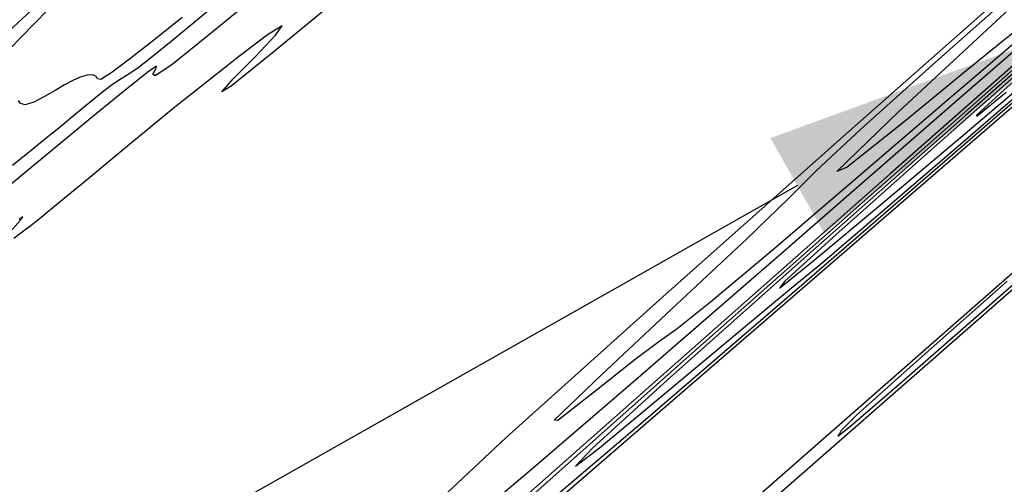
# Model space of a CAD drawing. Extents: x 3249832 to 3255657, y 13789405 to 13793316.
# Tile 640 of 656: x 3252682 to 3252742, y 13791817 to 13791845. Entities that reach past the tile are written whole.
import ezdxf

# ---------------------------------------------------------------- set-up
doc = ezdxf.new("R2010")
doc.units = 0
doc.header["$LTSCALE"] = 100
doc.header["$MEASUREMENT"] = 0
for name, color, linetype in [('GRATIO_03231_CON', 1, 'CONTINUOUS'), ('GRATIO_0323_ICON', 1, 'CONTINUOUS'), ('TARGETS_EAST', 7, 'CONTINUOUS'), ('TARGETS_WEST', 7, 'CONTINUOUS')]:
    doc.layers.add(name, color=color, linetype=linetype)

# ---------------------------------------------------------------- blocks, each defined once
blk = doc.blocks.new('Gratio_032316_contours')
at = {"layer": 'GRATIO_03231_CON', "color": 5, "linetype": 'Continuous', "flags": 128}
for points in [[(3252701.934, 13791846.847), (3252697.16, 13791842.876), (3252694.631, 13791840.841), (3252694.062, 13791840.506), (3252694.782, 13791841.306), (3252696.111, 13791842.664), (3252697.338, 13791843.954), (3252697.742, 13791844.532), (3252696.847, 13791843.97), (3252695.153, 13791842.689), (3252693.405, 13791841.32), (3252692.147, 13791840.328), (3252691.108, 13791839.496), (3252689.817, 13791838.437), (3252687.966, 13791836.902), (3252685.904, 13791835.189), (3252684.144, 13791833.73), (3252683.058, 13791832.841), (3252682.451, 13791832.361), (3252681.986, 13791832.01), (3252681.399, 13791831.567)], [(3252681.169, 13791831.983), (3252681.807, 13791832.675), (3252681.943, 13791832.881), (3252681.713, 13791832.731)], [(3252696.084, 13791846.265), (3252693.239, 13791843.925), (3252691.009, 13791842.151), (3252689.995, 13791841.475), (3252689.868, 13791841.579), (3252690.067, 13791841.937), (3252690.079, 13791842.074), (3252689.578, 13791841.729), (3252688.287, 13791840.695), (3252686.085, 13791838.889), (3252683.48, 13791836.74), (3252681.136, 13791834.801)], [(3252693.433, 13791845.595), (3252691.088, 13791843.656), (3252689.727, 13791842.546), (3252688.953, 13791841.953), (3252688.412, 13791841.595), (3252687.923, 13791841.295), (3252687.346, 13791840.905), (3252686.586, 13791840.321), (3252685.722, 13791839.617), (3252684.876, 13791838.916), (3252684.126, 13791838.296), (3252683.368, 13791837.676), (3252682.453, 13791836.933), (3252681.304, 13791836.01)], [(3252679.64, 13791842.881), (3252682.449, 13791845.462)], [(3252691.639, 13791845.04), (3252690.095, 13791843.797), (3252688.52, 13791842.552), (3252687.294, 13791841.63), (3252686.685, 13791841.261), (3252686.496, 13791841.285), (3252686.418, 13791841.446), (3252686.203, 13791841.532), (3252685.853, 13791841.51), (3252685.43, 13791841.394), (3252684.982, 13791841.196), (3252684.49, 13791840.925), (3252683.917, 13791840.588), (3252683.255, 13791840.21), (3252682.604, 13791839.883), (3252682.09, 13791839.719), (3252681.802, 13791839.786), (3252681.671, 13791839.981)], [(3252681.209, 13791843.181), (3252681.801, 13791843.802), (3252682.651, 13791844.663), (3252683.44, 13791845.47)], [(3252706.129, 13791814.5), (3252711.371, 13791819.416), (3252720.931, 13791828.017), (3252732.286, 13791838.105), (3252741.972, 13791846.67), (3252747.4, 13791851.469), (3252749.484, 13791853.313), (3252750.012, 13791853.782), (3252750.45, 13791854.168), (3252750.965, 13791854.62), (3252751.405, 13791855.005), (3252751.651, 13791855.22), (3252751.742, 13791855.301), (3252751.754, 13791855.317), (3252752.083, 13791855.61), (3252754.414, 13791857.622), (3252760.753, 13791863.065), (3252772.114, 13791872.803), (3252785.543, 13791884.294)], [(3252775.833, 13791872.512), (3252766.781, 13791864.491), (3252759.508, 13791858.042), (3252755.496, 13791854.476), (3252754.022, 13791853.155), (3252753.817, 13791852.96), (3252753.82, 13791852.956), (3252753.82, 13791852.955), (3252753.816, 13791852.958), (3252753.558, 13791852.746), (3252751.79, 13791851.219), (3252747.007, 13791847.06), (3252738.423, 13791839.583), (3252728.139, 13791830.632), (3252718.978, 13791822.685), (3252713.049, 13791817.59), (3252709.615, 13791814.688)], [(3252742.442, 13791843.546), (3252740.451, 13791841.835), (3252738.688, 13791840.334), (3252736.119, 13791838.141), (3252732.104, 13791834.697), (3252727.569, 13791830.822), (3252723.837, 13791827.682), (3252721.806, 13791826.065), (3252720.68, 13791825.266), (3252719.243, 13791824.202), (3252716.774, 13791822.234), (3252714.539, 13791820.477), (3252714.303, 13791820.491), (3252714.303, 13791820.491), (3252717.192, 13791823.269), (3252721.791, 13791827.56), (3252726.05, 13791831.547), (3252728.537, 13791833.959), (3252730.296, 13791835.701), (3252732.993, 13791838.221), (3252737.728, 13791842.478), (3252743.351, 13791847.47)], [(3252742.886, 13791844.594), (3252741.661, 13791843.614), (3252739.419, 13791841.791), (3252735.628, 13791838.675), (3252732.168, 13791835.907), (3252731.521, 13791835.651), (3252731.521, 13791835.651), (3252735.285, 13791839.289), (3252741.519, 13791845.073), (3252747.4, 13791850.475)]]:
    blk.add_lwpolyline(points, dxfattribs=at)
at = {"layer": 'GRATIO_03231_CON', "color": 1, "linetype": 'Continuous', "flags": 128}
for points in [[(3252783.205, 13791878.08), (3252771.675, 13791867.964), (3252761.908, 13791859.384), (3252756.453, 13791854.592), (3252754.442, 13791852.828), (3252754.152, 13791852.578), (3252753.974, 13791852.429), (3252752.751, 13791851.358), (3252749.443, 13791848.444), (3252743.305, 13791843.028), (3252734.789, 13791835.51), (3252724.646, 13791826.556), (3252713.774, 13791816.954), (3252703.666, 13791807.994)], [(3252708.395, 13791810.355), (3252717.647, 13791818.344), (3252727.634, 13791826.986), (3252737.095, 13791835.168), (3252745.146, 13791842.126), (3252750.995, 13791847.181), (3252754.15, 13791849.911), (3252755.313, 13791850.917), (3252755.484, 13791851.057), (3252755.778, 13791851.296), (3252757.769, 13791853.029), (3252763.146, 13791857.759), (3252772.866, 13791866.338), (3252784.951, 13791877.015)], [(3252714.471, 13791815.95), (3252719.74, 13791820.428), (3252728.788, 13791828.221), (3252739.33, 13791837.339), (3252748.258, 13791845.075), (3252753.243, 13791849.397), (3252755.08, 13791850.99), (3252755.345, 13791851.216), (3252755.427, 13791851.281), (3252755.977, 13791851.756), (3252757.459, 13791853.058), (3252760.346, 13791855.604), (3252765.142, 13791859.836), (3252772.358, 13791866.201), (3252781.984, 13791874.686)], [(3252776.153, 13791871.54), (3252772.548, 13791868.422), (3252770.468, 13791866.634), (3252768.246, 13791864.71), (3252768.246, 13791864.71), (3252764.695, 13791861.606), (3252760.556, 13791857.974), (3252757.05, 13791854.895), (3252755.091, 13791853.174), (3252754.369, 13791852.541), (3252754.264, 13791852.452), (3252754.262, 13791852.453), (3252754.26, 13791852.454), (3252754.26, 13791852.454), (3252753.939, 13791852.169), (3252751.691, 13791850.182), (3252745.587, 13791844.792), (3252734.663, 13791835.147), (3252721.822, 13791823.783), (3252710.929, 13791814.083)], [(3252747.734, 13791846.454), (3252739.371, 13791839.065), (3252729.538, 13791830.361), (3252721.196, 13791822.932), (3252716.655, 13791818.799), (3252715.601, 13791817.704), (3252717.069, 13791818.819), (3252720.082, 13791821.304), (3252723.63, 13791824.275), (3252726.691, 13791826.838), (3252728.653, 13791828.454), (3252730.536, 13791830.012), (3252733.768, 13791832.758), (3252739.225, 13791837.459), (3252745.584, 13791842.959)], [(3252744.079, 13791842.982), (3252737.254, 13791836.939), (3252731.463, 13791831.782), (3252728.368, 13791828.961), (3252728.039, 13791828.542), (3252730.148, 13791830.24), (3252734.191, 13791833.618), (3252738.94, 13791837.622), (3252742.99, 13791841.043)], [(3252726.449, 13791814.66), (3252739.992, 13791826.511), (3252751.645, 13791836.722), (3252758.169, 13791842.449), (3252760.57, 13791844.565), (3252760.913, 13791844.869), (3252761.097, 13791845.022), (3252762.355, 13791846.117), (3252765.751, 13791849.106), (3252771.637, 13791854.31), (3252777.509, 13791859.529)], [(3252777.425, 13791859.625), (3252771.47, 13791854.5), (3252765.509, 13791849.382), (3252762.046, 13791846.47), (3252760.733, 13791845.438), (3252760.51, 13791845.331), (3252760.51, 13791845.331), (3252760.489, 13791845.353), (3252760.483, 13791845.358), (3252760.478, 13791845.362), (3252760.132, 13791845.082), (3252757.778, 13791843.053), (3252751.423, 13791837.512), (3252740.091, 13791827.592), (3252726.896, 13791816.002)], [(3252741.898, 13791828.961), (3252735.829, 13791823.596), (3252732.71, 13791820.778), (3252731.793, 13791819.87), (3252731.72, 13791819.706), (3252731.596, 13791819.519), (3252732.373, 13791820.145), (3252735.464, 13791822.817), (3252741.649, 13791828.215), (3252749.173, 13791834.799)]]:
    blk.add_lwpolyline(points, dxfattribs=at)
at = {"layer": 'GRATIO_0323_ICON', "color": 7, "linetype": 'Continuous', "flags": 128}
blk.add_lwpolyline([(3252744.97, 13791843.517), (3252741.731, 13791840.631), (3252740.03, 13791839.08), (3252740.064, 13791839.03), (3252741.838, 13791840.483)], dxfattribs=at)

msp = doc.modelspace()

# ---------------------------------------------------------------- linework, layer by layer
at = {"layer": 'TARGETS_WEST'}
msp.add_line((3252729.127, 13791834.786), (3252650.958, 13791790.592), dxfattribs=at)
msp.add_solid([(3252727.486, 13791837.687), (3252730.767, 13791831.884), (3252746.537, 13791844.629)], dxfattribs=at)

# ---------------------------------------------------------------- block references
at = {"layer": 'TARGETS_EAST'}
msp.add_blockref('Gratio_032316_contours', (0, 0), dxfattribs=at)

doc.saveas('drawing.dxf')
